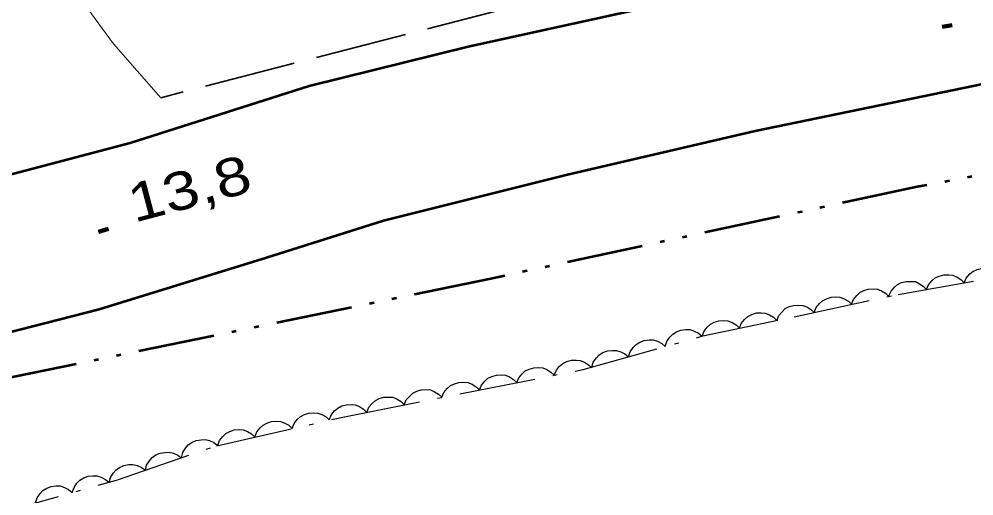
# Model space of a CAD drawing. Extents: x 355726 to 357533, y 5103782 to 5105258.
# Drawn here: x 356223.91 to 356261.39, y 5104812.16 to 5104830.88 of the extents above; entities that cross this region are included whole.
import ezdxf

# ---------------------------------------------------------------- set-up
doc = ezdxf.new("R2010")
doc.units = 0
doc.header["$LTSCALE"] = 0.6
for name, pattern in [('DASH_DOUBLE_DOT', [9.2, 5, -1.2, 0.3, -1.2, 0.3, -1.2]), ('DOT_DASHED', [7.7, 5, -1.2, 0.3, -1.2]), ('LONG_DASHED', [7.5, 6, -1.5])]:
    doc.linetypes.add(name, pattern=pattern)
for name, color, linetype, lineweight in [('19', 7, 'Continuous', 13), ('21', 7, 'LONG_DASHED', 35), ('3', 7, 'Continuous', 140), ('4', 7, 'DASH_DOUBLE_DOT', 53), ('44', 7, 'Continuous', 25)]:
    doc.layers.add(name, color=color, linetype=linetype, lineweight=lineweight)

msp = doc.modelspace()

# ---------------------------------------------------------------- linework, layer by layer
at = {"layer": '19'}
msp.add_lwpolyline([(356229.48, 5104827.79), (356227.62, 5104829.9), (356225.75, 5104832.47), (356224.39, 5104834.87), (356223.5, 5104837.23), (356222.79, 5104839.67), (356221.8, 5104842.88), (356220.95, 5104845.19), (356220.42, 5104847.37), (356220.12, 5104849.4), (356219.16, 5104851.22), (356218.04, 5104852.86), (356216.93, 5104853.9), (356215.92, 5104854.62), (356214.71, 5104855.2), (356213.94, 5104855.46), (356213.31, 5104855.67)], dxfattribs=at)
at = {"layer": '21', "linetype": 'Continuous', "lineweight": 53}
for points in [[(356265.12, 5104834.88), (356257.59, 5104833.43), (356249.24, 5104831.48), (356241.54, 5104829.79), (356235.3, 5104828.24), (356228.28, 5104826), (356220.13, 5104823.86), (356211.31, 5104821.8), (356200.68, 5104819.37), (356190.43, 5104816.84), (356179.84, 5104814.21), (356168.92, 5104811.4), (356156.43, 5104808.45), (356123.02, 5104799.98), (356103.02, 5104795), (356083.74, 5104790.16), (356066.42, 5104785.94), (356046.6, 5104780.55), (356019.42, 5104772.79), (356007.97, 5104769.51), (355987.34, 5104763.62), (355953.78, 5104754.18)], [(356261.8, 5104828.33), (356252.8, 5104826.47), (356245.44, 5104824.76), (356238.22, 5104822.96), (356233.62, 5104821.5), (356227.06, 5104819.47), (356213.46, 5104816), (356201.5, 5104813.08), (356187.44, 5104809.63), (356171.15, 5104805.42), (356156.01, 5104801.55), (356141.11, 5104797.95), (356114.74, 5104791.25), (356102.3, 5104788.23), (356089.5, 5104785.08), (356076.87, 5104781.97), (356064.9, 5104778.63), (356049.66, 5104774.82), (356033.83, 5104770.29), (356032.1, 5104769.8)]]:
    msp.add_lwpolyline(points, dxfattribs=at)
at = {"layer": '21'}
msp.add_lwpolyline([(356256.56, 5104834.47), (356243.43, 5104831.4), (356229.48, 5104827.79)], dxfattribs=at)
at = {"layer": '3'}
for p, q in [((356260.14, 5104830.57), (356260.53, 5104830.64)), ((356227.03, 5104822.53), (356227.42, 5104822.64))]:
    msp.add_line(p, q, dxfattribs=at)
at = {"layer": '4'}
msp.add_lwpolyline([(356275.82, 5104827.4), (356259.16, 5104824.29), (356242.37, 5104820.67), (356222.98, 5104816.68), (356200.05, 5104810.25), (356173.8, 5104804), (356150.6, 5104797.48), (356131.4, 5104792.09), (356115.47, 5104786.16), (356121.71, 5104777.69), (356126.91, 5104771.09), (356127.34, 5104770.51), (356127.73, 5104769.93), (356128.06, 5104769.33), (356128.39, 5104768.7), (356128.68, 5104768.04), (356128.97, 5104767.36), (356129.29, 5104766.63), (356129.65, 5104765.88)], dxfattribs=at)
at = {"layer": '44', "linetype": 'DOT_DASHED'}
msp.add_lwpolyline([(356170.56, 5104798.98), (356178.93, 5104800.67), (356183.15, 5104801.85), (356186.75, 5104802.6), (356190.51, 5104803.65), (356193.63, 5104804.27), (356197.05, 5104804.72), (356201.58, 5104805.73), (356205, 5104806.18), (356209.53, 5104807.19), (356218.67, 5104810.75), (356222.57, 5104811.33), (356227.74, 5104812.78), (356231.67, 5104814.13), (356236.68, 5104815.27), (356246.05, 5104817.12), (356250.75, 5104818.44), (356254.34, 5104819.19), (356258.41, 5104820.07), (356263.24, 5104820.91)], dxfattribs=at)
at = {"layer": '44'}
for points in [[(356259.53, 5104820.26), (356259.61, 5104820.45), (356259.75, 5104820.61), (356259.87, 5104820.72), (356260.03, 5104820.79), (356260.21, 5104820.84), (356260.4, 5104820.84), (356260.56, 5104820.82), (356260.73, 5104820.75), (356260.88, 5104820.65), (356261.01, 5104820.52)], [(356261.01, 5104820.52), (356261.09, 5104820.71), (356261.23, 5104820.87), (356261.35, 5104820.97), (356261.51, 5104821.05), (356261.69, 5104821.09), (356261.88, 5104821.1), (356262.04, 5104821.08), (356262.2, 5104821.01), (356262.36, 5104820.91), (356262.48, 5104820.78)], [(356258.05, 5104820.01), (356258.14, 5104820.2), (356258.27, 5104820.35), (356258.39, 5104820.46), (356258.55, 5104820.53), (356258.73, 5104820.58), (356258.92, 5104820.58), (356259.09, 5104820.57), (356259.25, 5104820.49), (356259.4, 5104820.39), (356259.53, 5104820.26)], [(356256.59, 5104819.68), (356256.66, 5104819.87), (356256.79, 5104820.03), (356256.91, 5104820.14), (356257.07, 5104820.22), (356257.24, 5104820.28), (356257.44, 5104820.29), (356257.6, 5104820.28), (356257.76, 5104820.21), (356257.92, 5104820.12), (356258.05, 5104819.99)], [(356255.12, 5104819.36), (356255.2, 5104819.55), (356255.33, 5104819.71), (356255.45, 5104819.82), (356255.6, 5104819.9), (356255.78, 5104819.96), (356255.97, 5104819.97), (356256.13, 5104819.96), (356256.3, 5104819.89), (356256.46, 5104819.8), (356256.59, 5104819.68)], [(356252.19, 5104818.74), (356252.26, 5104818.93), (356252.39, 5104819.09), (356252.51, 5104819.2), (356252.67, 5104819.28), (356252.85, 5104819.34), (356253.04, 5104819.34), (356253.2, 5104819.33), (356253.37, 5104819.27), (356253.52, 5104819.17), (356253.65, 5104819.05)], [(356253.65, 5104819.04), (356253.73, 5104819.24), (356253.86, 5104819.39), (356253.98, 5104819.51), (356254.14, 5104819.59), (356254.31, 5104819.64), (356254.5, 5104819.65), (356254.67, 5104819.64), (356254.83, 5104819.58), (356254.99, 5104819.48), (356255.12, 5104819.36)], [(356250.72, 5104818.43), (356250.8, 5104818.63), (356250.92, 5104818.78), (356251.05, 5104818.9), (356251.2, 5104818.98), (356251.38, 5104819.03), (356251.57, 5104819.04), (356251.73, 5104819.03), (356251.9, 5104818.96), (356252.06, 5104818.87), (356252.19, 5104818.74)], [(356249.27, 5104818.03), (356249.34, 5104818.22), (356249.46, 5104818.39), (356249.57, 5104818.51), (356249.72, 5104818.6), (356249.89, 5104818.66), (356250.08, 5104818.69), (356250.25, 5104818.69), (356250.41, 5104818.63), (356250.58, 5104818.55), (356250.72, 5104818.43)], [(356247.83, 5104817.62), (356247.9, 5104817.82), (356248.01, 5104817.98), (356248.13, 5104818.1), (356248.28, 5104818.19), (356248.45, 5104818.26), (356248.64, 5104818.28), (356248.8, 5104818.28), (356248.97, 5104818.23), (356249.14, 5104818.14), (356249.27, 5104818.03)], [(356246.39, 5104817.21), (356246.45, 5104817.41), (356246.57, 5104817.58), (356246.68, 5104817.7), (356246.83, 5104817.79), (356247.01, 5104817.85), (356247.2, 5104817.87), (356247.36, 5104817.87), (356247.53, 5104817.82), (356247.69, 5104817.74), (356247.83, 5104817.62)], [(356244.92, 5104816.9), (356245, 5104817.09), (356245.13, 5104817.25), (356245.25, 5104817.36), (356245.41, 5104817.43), (356245.59, 5104817.49), (356245.78, 5104817.49), (356245.94, 5104817.48), (356246.11, 5104817.41), (356246.26, 5104817.31), (356246.39, 5104817.19)], [(356243.45, 5104816.61), (356243.53, 5104816.8), (356243.66, 5104816.95), (356243.78, 5104817.07), (356243.94, 5104817.14), (356244.12, 5104817.19), (356244.31, 5104817.2), (356244.47, 5104817.19), (356244.63, 5104817.12), (356244.79, 5104817.02), (356244.92, 5104816.9)], [(356241.98, 5104816.32), (356242.06, 5104816.51), (356242.19, 5104816.66), (356242.31, 5104816.78), (356242.47, 5104816.85), (356242.65, 5104816.9), (356242.84, 5104816.91), (356243, 5104816.9), (356243.16, 5104816.83), (356243.32, 5104816.73), (356243.45, 5104816.61)], [(356239.03, 5104815.73), (356239.11, 5104815.93), (356239.25, 5104816.08), (356239.37, 5104816.19), (356239.52, 5104816.27), (356239.7, 5104816.32), (356239.89, 5104816.33), (356240.06, 5104816.32), (356240.22, 5104816.25), (356240.38, 5104816.15), (356240.51, 5104816.03)], [(356240.51, 5104816.03), (356240.59, 5104816.22), (356240.72, 5104816.37), (356240.84, 5104816.49), (356241, 5104816.56), (356241.17, 5104816.61), (356241.37, 5104816.62), (356241.53, 5104816.61), (356241.69, 5104816.54), (356241.85, 5104816.44), (356241.98, 5104816.32)], [(356237.56, 5104815.44), (356237.64, 5104815.64), (356237.77, 5104815.79), (356237.9, 5104815.9), (356238.05, 5104815.98), (356238.23, 5104816.03), (356238.42, 5104816.04), (356238.58, 5104816.03), (356238.75, 5104815.96), (356238.91, 5104815.86), (356239.03, 5104815.73)], [(356236.09, 5104815.15), (356236.17, 5104815.35), (356236.3, 5104815.5), (356236.42, 5104815.61), (356236.58, 5104815.69), (356236.76, 5104815.74), (356236.95, 5104815.75), (356237.11, 5104815.73), (356237.28, 5104815.67), (356237.43, 5104815.57), (356237.56, 5104815.44)], [(356234.63, 5104814.8), (356234.71, 5104815), (356234.83, 5104815.16), (356234.95, 5104815.27), (356235.11, 5104815.36), (356235.28, 5104815.41), (356235.47, 5104815.42), (356235.64, 5104815.41), (356235.8, 5104815.35), (356235.96, 5104815.26), (356236.09, 5104815.14)], [(356233.17, 5104814.47), (356233.24, 5104814.67), (356233.37, 5104814.83), (356233.49, 5104814.94), (356233.64, 5104815.02), (356233.82, 5104815.08), (356234.01, 5104815.09), (356234.17, 5104815.08), (356234.34, 5104815.02), (356234.5, 5104814.93), (356234.63, 5104814.8)], [(356231.71, 5104814.14), (356231.78, 5104814.33), (356231.91, 5104814.49), (356232.03, 5104814.61), (356232.18, 5104814.69), (356232.36, 5104814.75), (356232.55, 5104814.76), (356232.71, 5104814.75), (356232.88, 5104814.69), (356233.04, 5104814.59), (356233.17, 5104814.47)], [(356230.29, 5104813.65), (356230.34, 5104813.86), (356230.45, 5104814.03), (356230.55, 5104814.16), (356230.7, 5104814.25), (356230.87, 5104814.33), (356231.06, 5104814.36), (356231.22, 5104814.37), (356231.39, 5104814.33), (356231.56, 5104814.25), (356231.71, 5104814.14)], [(356228.87, 5104813.17), (356228.92, 5104813.37), (356229.03, 5104813.54), (356229.14, 5104813.67), (356229.28, 5104813.77), (356229.45, 5104813.84), (356229.64, 5104813.87), (356229.8, 5104813.88), (356229.97, 5104813.84), (356230.14, 5104813.76), (356230.29, 5104813.65)], [(356227.45, 5104812.68), (356227.5, 5104812.88), (356227.61, 5104813.05), (356227.72, 5104813.18), (356227.86, 5104813.28), (356228.03, 5104813.35), (356228.22, 5104813.39), (356228.38, 5104813.39), (356228.55, 5104813.35), (356228.72, 5104813.28), (356228.87, 5104813.17)], [(356226, 5104812.29), (356226.07, 5104812.49), (356226.18, 5104812.66), (356226.3, 5104812.78), (356226.45, 5104812.87), (356226.62, 5104812.93), (356226.81, 5104812.95), (356226.97, 5104812.95), (356227.14, 5104812.9), (356227.31, 5104812.81), (356227.44, 5104812.7)], [(356224.56, 5104811.89), (356224.62, 5104812.08), (356224.74, 5104812.25), (356224.85, 5104812.37), (356225, 5104812.46), (356225.18, 5104812.53), (356225.37, 5104812.55), (356225.53, 5104812.55), (356225.7, 5104812.49), (356225.86, 5104812.41), (356226, 5104812.29)]]:
    msp.add_lwpolyline(points, dxfattribs=at)

# ---------------------------------------------------------------- texts
at = {"layer": '3', "width": 1.25}
msp.add_text('13,8   ', height=1.5, rotation=14.827, dxfattribs=at).set_placement((356228.43, 5104822.88))

doc.saveas('drawing.dxf')
